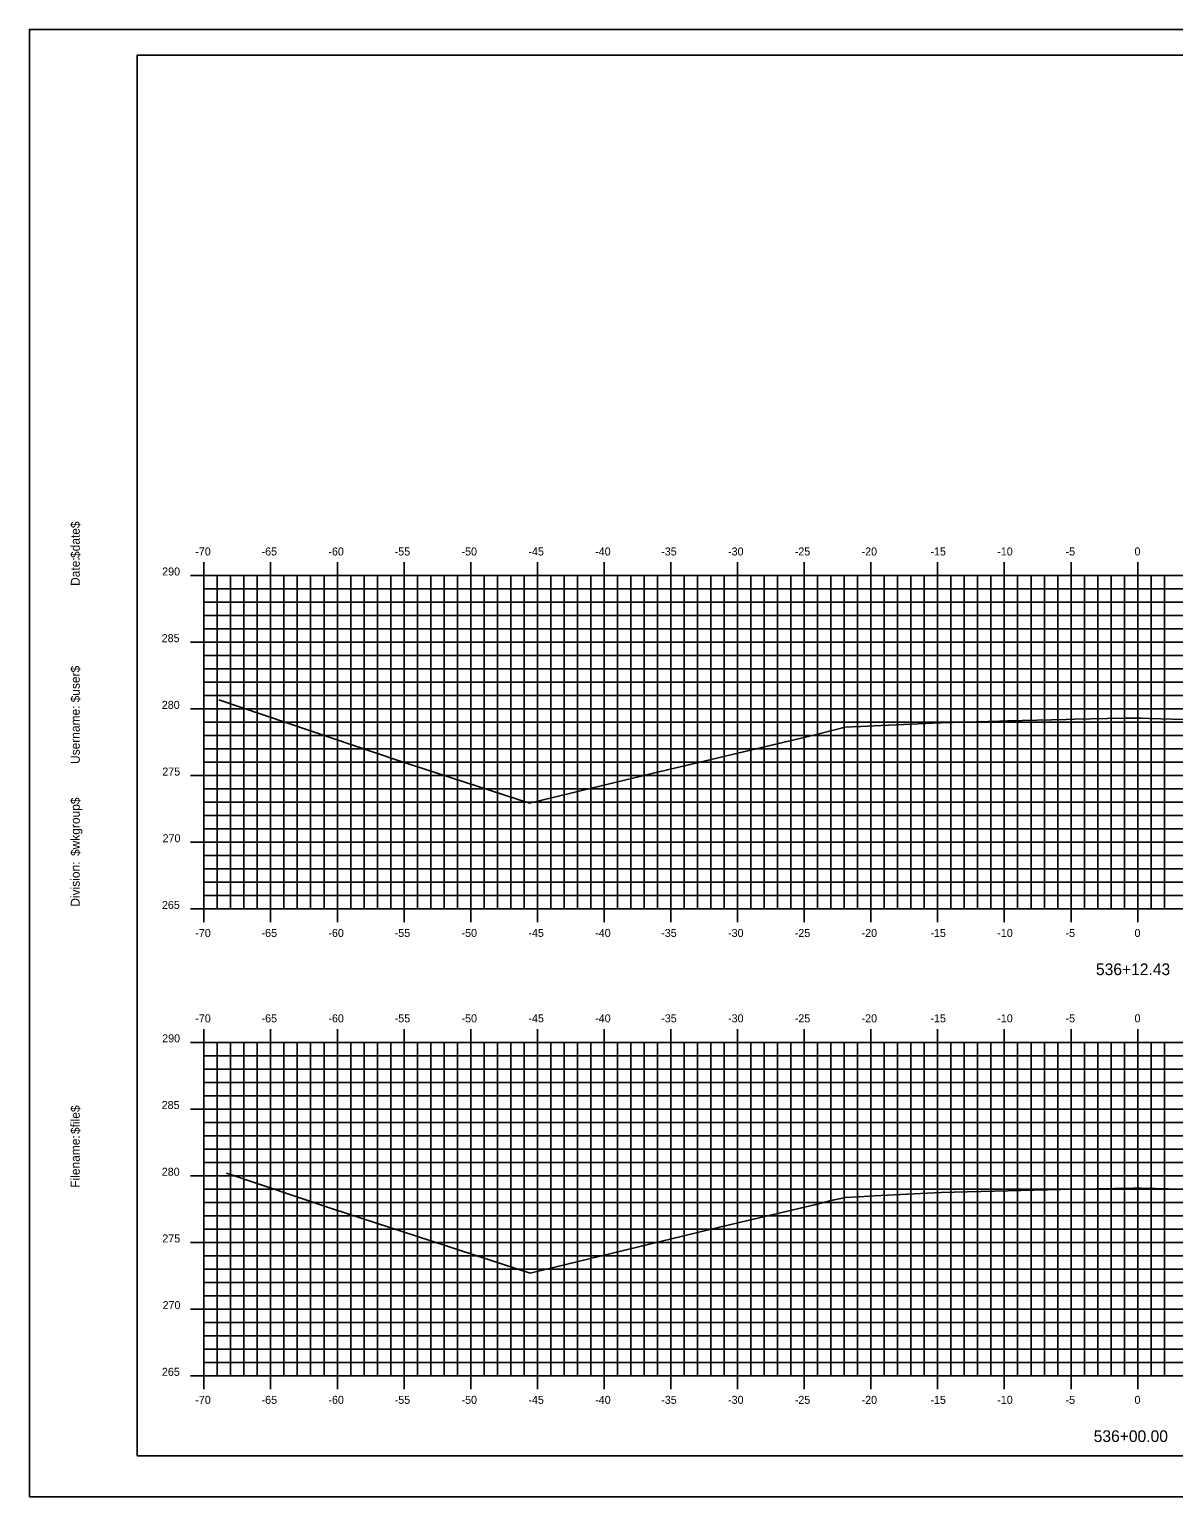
# Model space of a CAD drawing. Extents: x 1168600 to 1177589, y 610178 to 611246.
# Drawn here: x 1177417.8 to 1177503.6, y 610268.7 to 610378.7 of the extents above; entities that cross this region are included whole.
import ezdxf

# ---------------------------------------------------------------- set-up
doc = ezdxf.new("R2010")
doc.units = 0
for name, color, linetype in [('_Construction', 7, 'Continuous'), ('_Station Equation', 7, 'Continuous'), ('H_V ANNOTATION', 7, 'Continuous'), ('MAJOR', 7, 'Continuous'), ('MINOR', 7, 'Continuous')]:
    doc.layers.add(name, color=color, linetype=linetype)

msp = doc.modelspace()

# ---------------------------------------------------------------- linework, layer by layer
at = {"layer": '_Construction'}
for p, q in [((1177585.92, 610376.8), (1177425.92, 610376.8)), ((1177425.92, 610376.8), (1177425.92, 610271.8)), ((1177425.92, 610271.8), (1177585.92, 610271.8))]:
    msp.add_line(p, q, dxfattribs=at)
msp.add_lwpolyline([(1177417.83, 610268.74), (1177587.83, 610268.74), (1177587.83, 610378.74), (1177417.83, 610378.74)], close=True, dxfattribs=at)
at = {"layer": '_Station Equation'}
for points in [[(1177432.03, 610328.48), (1177445.64, 610323.89), (1177455.33, 610320.74), (1177464.61, 610322.99), (1177476.75, 610325.86), (1177478.89, 610326.41), (1177478.95, 610326.42), (1177480.16, 610326.48), (1177481.17, 610326.53), (1177485.56, 610326.73), (1177486.17, 610326.76), (1177490.55, 610326.89), (1177491.17, 610326.9), (1177495.55, 610327), (1177496.17, 610327.02), (1177499.9, 610327.1), (1177500.45, 610327.11), (1177501.11, 610327.11), (1177501.17, 610327.1), (1177501.79, 610327.09), (1177506.17, 610326.95)], [(1177432.62, 610292.99), (1177440.55, 610290.31), (1177455.37, 610285.5), (1177469.58, 610288.94), (1177476.7, 610290.63), (1177478.03, 610290.97), (1177478.78, 610291.13), (1177479, 610291.18), (1177480.01, 610291.23), (1177481.18, 610291.3), (1177483.13, 610291.4), (1177486.18, 610291.54), (1177488.13, 610291.59), (1177491.18, 610291.68), (1177493.13, 610291.72), (1177496.18, 610291.79), (1177497.79, 610291.82), (1177500.6, 610291.88), (1177500.94, 610291.87), (1177501.18, 610291.87), (1177504.24, 610291.8)]]:
    msp.add_lwpolyline(points, dxfattribs=at)
at = {"layer": 'MAJOR'}
for p, q in [((1177430.92, 610338.8), (1177430.92, 610337.8)), ((1177435.92, 610338.8), (1177435.92, 610337.8)), ((1177440.92, 610338.8), (1177440.92, 610337.8)), ((1177445.92, 610338.8), (1177445.92, 610337.8)), ((1177450.92, 610338.8), (1177450.92, 610337.8)), ((1177455.92, 610338.8), (1177455.92, 610337.8)), ((1177460.92, 610338.8), (1177460.92, 610337.8)), ((1177465.92, 610338.8), (1177465.92, 610337.8)), ((1177470.92, 610338.8), (1177470.92, 610337.8)), ((1177475.92, 610338.8), (1177475.92, 610337.8)), ((1177480.92, 610338.8), (1177480.92, 610337.8)), ((1177485.92, 610338.8), (1177485.92, 610337.8)), ((1177490.92, 610338.8), (1177490.92, 610337.8)), ((1177495.92, 610338.8), (1177495.92, 610337.8)), ((1177500.92, 610338.8), (1177500.92, 610337.8)), ((1177429.92, 610337.8), (1177430.92, 610337.8)), ((1177430.92, 610337.8), (1177570.92, 610337.8)), ((1177430.92, 610312.8), (1177430.92, 610337.8)), ((1177430.92, 610312.8), (1177430.92, 610337.8)), ((1177430.92, 610337.8), (1177570.92, 610337.8)), ((1177435.92, 610312.8), (1177435.92, 610337.8)), ((1177440.92, 610312.8), (1177440.92, 610337.8)), ((1177445.92, 610312.8), (1177445.92, 610337.8)), ((1177450.92, 610312.8), (1177450.92, 610337.8)), ((1177455.92, 610312.8), (1177455.92, 610337.8)), ((1177460.92, 610312.8), (1177460.92, 610337.8)), ((1177465.92, 610312.8), (1177465.92, 610337.8)), ((1177470.92, 610312.8), (1177470.92, 610337.8)), ((1177475.92, 610312.8), (1177475.92, 610337.8)), ((1177480.92, 610312.8), (1177480.92, 610337.8)), ((1177485.92, 610312.8), (1177485.92, 610337.8)), ((1177490.92, 610312.8), (1177490.92, 610337.8)), ((1177495.92, 610312.8), (1177495.92, 610337.8)), ((1177500.92, 610312.8), (1177500.92, 610337.8)), ((1177429.92, 610332.8), (1177430.92, 610332.8)), ((1177430.92, 610332.8), (1177570.92, 610332.8)), ((1177429.92, 610327.8), (1177430.92, 610327.8)), ((1177430.92, 610327.8), (1177570.92, 610327.8)), ((1177429.92, 610322.8), (1177430.92, 610322.8)), ((1177430.92, 610322.8), (1177570.92, 610322.8)), ((1177429.92, 610317.8), (1177430.92, 610317.8)), ((1177430.92, 610317.8), (1177570.92, 610317.8)), ((1177429.92, 610312.8), (1177430.92, 610312.8)), ((1177430.92, 610312.8), (1177570.92, 610312.8)), ((1177430.92, 610312.8), (1177570.92, 610312.8)), ((1177430.92, 610311.8), (1177430.92, 610312.8)), ((1177435.92, 610311.8), (1177435.92, 610312.8)), ((1177440.92, 610311.8), (1177440.92, 610312.8)), ((1177445.92, 610311.8), (1177445.92, 610312.8)), ((1177450.92, 610311.8), (1177450.92, 610312.8)), ((1177455.92, 610311.8), (1177455.92, 610312.8)), ((1177460.92, 610311.8), (1177460.92, 610312.8)), ((1177465.92, 610311.8), (1177465.92, 610312.8)), ((1177470.92, 610311.8), (1177470.92, 610312.8)), ((1177475.92, 610311.8), (1177475.92, 610312.8)), ((1177480.92, 610311.8), (1177480.92, 610312.8)), ((1177485.92, 610311.8), (1177485.92, 610312.8)), ((1177490.92, 610311.8), (1177490.92, 610312.8)), ((1177495.92, 610311.8), (1177495.92, 610312.8)), ((1177500.92, 610311.8), (1177500.92, 610312.8)), ((1177430.92, 610303.8), (1177430.92, 610302.8)), ((1177435.92, 610303.8), (1177435.92, 610302.8)), ((1177440.92, 610303.8), (1177440.92, 610302.8)), ((1177445.92, 610303.8), (1177445.92, 610302.8)), ((1177450.92, 610303.8), (1177450.92, 610302.8)), ((1177455.92, 610303.8), (1177455.92, 610302.8)), ((1177460.92, 610303.8), (1177460.92, 610302.8)), ((1177465.92, 610303.8), (1177465.92, 610302.8)), ((1177470.92, 610303.8), (1177470.92, 610302.8)), ((1177475.92, 610303.8), (1177475.92, 610302.8)), ((1177480.92, 610303.8), (1177480.92, 610302.8)), ((1177485.92, 610303.8), (1177485.92, 610302.8)), ((1177490.92, 610303.8), (1177490.92, 610302.8)), ((1177495.92, 610303.8), (1177495.92, 610302.8)), ((1177500.92, 610303.8), (1177500.92, 610302.8)), ((1177429.92, 610302.8), (1177430.92, 610302.8)), ((1177430.92, 610302.8), (1177570.92, 610302.8)), ((1177430.92, 610277.8), (1177430.92, 610302.8)), ((1177430.92, 610277.8), (1177430.92, 610302.8)), ((1177430.92, 610302.8), (1177570.92, 610302.8)), ((1177435.92, 610277.8), (1177435.92, 610302.8)), ((1177440.92, 610277.8), (1177440.92, 610302.8)), ((1177445.92, 610277.8), (1177445.92, 610302.8)), ((1177450.92, 610277.8), (1177450.92, 610302.8)), ((1177455.92, 610277.8), (1177455.92, 610302.8)), ((1177460.92, 610277.8), (1177460.92, 610302.8)), ((1177465.92, 610277.8), (1177465.92, 610302.8)), ((1177470.92, 610277.8), (1177470.92, 610302.8)), ((1177475.92, 610277.8), (1177475.92, 610302.8)), ((1177480.92, 610277.8), (1177480.92, 610302.8)), ((1177485.92, 610277.8), (1177485.92, 610302.8)), ((1177490.92, 610277.8), (1177490.92, 610302.8)), ((1177495.92, 610277.8), (1177495.92, 610302.8)), ((1177500.92, 610277.8), (1177500.92, 610302.8)), ((1177429.92, 610297.8), (1177430.92, 610297.8)), ((1177430.92, 610297.8), (1177570.92, 610297.8)), ((1177429.92, 610292.8), (1177430.92, 610292.8)), ((1177430.92, 610292.8), (1177570.92, 610292.8)), ((1177429.92, 610287.8), (1177430.92, 610287.8)), ((1177430.92, 610287.8), (1177570.92, 610287.8)), ((1177429.92, 610282.8), (1177430.92, 610282.8)), ((1177430.92, 610282.8), (1177570.92, 610282.8)), ((1177429.92, 610277.8), (1177430.92, 610277.8)), ((1177430.92, 610277.8), (1177570.92, 610277.8)), ((1177430.92, 610277.8), (1177570.92, 610277.8)), ((1177430.92, 610276.8), (1177430.92, 610277.8)), ((1177435.92, 610276.8), (1177435.92, 610277.8)), ((1177440.92, 610276.8), (1177440.92, 610277.8)), ((1177445.92, 610276.8), (1177445.92, 610277.8)), ((1177450.92, 610276.8), (1177450.92, 610277.8)), ((1177455.92, 610276.8), (1177455.92, 610277.8)), ((1177460.92, 610276.8), (1177460.92, 610277.8)), ((1177465.92, 610276.8), (1177465.92, 610277.8)), ((1177470.92, 610276.8), (1177470.92, 610277.8)), ((1177475.92, 610276.8), (1177475.92, 610277.8)), ((1177480.92, 610276.8), (1177480.92, 610277.8)), ((1177485.92, 610276.8), (1177485.92, 610277.8)), ((1177490.92, 610276.8), (1177490.92, 610277.8)), ((1177495.92, 610276.8), (1177495.92, 610277.8)), ((1177500.92, 610276.8), (1177500.92, 610277.8))]:
    msp.add_line(p, q, dxfattribs=at)
at = {"layer": 'MINOR'}
for p, q in [((1177431.92, 610312.8), (1177431.92, 610337.8)), ((1177432.92, 610312.8), (1177432.92, 610337.8)), ((1177433.92, 610312.8), (1177433.92, 610337.8)), ((1177434.92, 610312.8), (1177434.92, 610337.8)), ((1177436.92, 610312.8), (1177436.92, 610337.8)), ((1177437.92, 610312.8), (1177437.92, 610337.8)), ((1177438.92, 610312.8), (1177438.92, 610337.8)), ((1177439.92, 610312.8), (1177439.92, 610337.8)), ((1177441.92, 610312.8), (1177441.92, 610337.8)), ((1177442.92, 610312.8), (1177442.92, 610337.8)), ((1177443.92, 610312.8), (1177443.92, 610337.8)), ((1177444.92, 610312.8), (1177444.92, 610337.8)), ((1177446.92, 610312.8), (1177446.92, 610337.8)), ((1177447.92, 610312.8), (1177447.92, 610337.8)), ((1177448.92, 610312.8), (1177448.92, 610337.8)), ((1177449.92, 610312.8), (1177449.92, 610337.8)), ((1177451.92, 610312.8), (1177451.92, 610337.8)), ((1177452.92, 610312.8), (1177452.92, 610337.8)), ((1177453.92, 610312.8), (1177453.92, 610337.8)), ((1177454.92, 610312.8), (1177454.92, 610337.8)), ((1177456.92, 610312.8), (1177456.92, 610337.8)), ((1177457.92, 610312.8), (1177457.92, 610337.8)), ((1177458.92, 610312.8), (1177458.92, 610337.8)), ((1177459.92, 610312.8), (1177459.92, 610337.8)), ((1177461.92, 610312.8), (1177461.92, 610337.8)), ((1177462.92, 610312.8), (1177462.92, 610337.8)), ((1177463.92, 610312.8), (1177463.92, 610337.8)), ((1177464.92, 610312.8), (1177464.92, 610337.8)), ((1177466.92, 610312.8), (1177466.92, 610337.8)), ((1177467.92, 610312.8), (1177467.92, 610337.8)), ((1177468.92, 610312.8), (1177468.92, 610337.8)), ((1177469.92, 610312.8), (1177469.92, 610337.8)), ((1177471.92, 610312.8), (1177471.92, 610337.8)), ((1177472.92, 610312.8), (1177472.92, 610337.8)), ((1177473.92, 610312.8), (1177473.92, 610337.8)), ((1177474.92, 610312.8), (1177474.92, 610337.8)), ((1177476.92, 610312.8), (1177476.92, 610337.8)), ((1177477.92, 610312.8), (1177477.92, 610337.8)), ((1177478.92, 610312.8), (1177478.92, 610337.8)), ((1177479.92, 610312.8), (1177479.92, 610337.8)), ((1177481.92, 610312.8), (1177481.92, 610337.8)), ((1177482.92, 610312.8), (1177482.92, 610337.8)), ((1177483.92, 610312.8), (1177483.92, 610337.8)), ((1177484.92, 610312.8), (1177484.92, 610337.8)), ((1177486.92, 610312.8), (1177486.92, 610337.8)), ((1177487.92, 610312.8), (1177487.92, 610337.8)), ((1177488.92, 610312.8), (1177488.92, 610337.8)), ((1177489.92, 610312.8), (1177489.92, 610337.8)), ((1177491.92, 610312.8), (1177491.92, 610337.8)), ((1177492.92, 610312.8), (1177492.92, 610337.8)), ((1177493.92, 610312.8), (1177493.92, 610337.8)), ((1177494.92, 610312.8), (1177494.92, 610337.8)), ((1177496.92, 610312.8), (1177496.92, 610337.8)), ((1177497.92, 610312.8), (1177497.92, 610337.8)), ((1177498.92, 610312.8), (1177498.92, 610337.8)), ((1177499.92, 610312.8), (1177499.92, 610337.8)), ((1177501.92, 610312.8), (1177501.92, 610337.8)), ((1177502.92, 610312.8), (1177502.92, 610337.8)), ((1177430.92, 610336.8), (1177570.92, 610336.8)), ((1177430.92, 610336.8), (1177431.93, 610336.8)), ((1177430.92, 610335.8), (1177570.92, 610335.8)), ((1177430.92, 610335.8), (1177431.93, 610335.8)), ((1177430.92, 610334.8), (1177570.92, 610334.8)), ((1177430.92, 610334.8), (1177431.93, 610334.8)), ((1177430.92, 610333.8), (1177570.92, 610333.8)), ((1177430.92, 610333.8), (1177431.93, 610333.8)), ((1177430.92, 610331.8), (1177570.92, 610331.8)), ((1177430.92, 610331.8), (1177431.93, 610331.8)), ((1177430.92, 610330.8), (1177570.92, 610330.8)), ((1177430.92, 610330.8), (1177431.93, 610330.8)), ((1177430.92, 610329.8), (1177570.92, 610329.8)), ((1177430.92, 610329.8), (1177431.93, 610329.8)), ((1177430.92, 610328.8), (1177570.92, 610328.8)), ((1177430.92, 610328.8), (1177431.93, 610328.8)), ((1177430.92, 610326.8), (1177570.92, 610326.8)), ((1177430.92, 610326.8), (1177431.93, 610326.8)), ((1177430.92, 610325.8), (1177570.92, 610325.8)), ((1177430.92, 610325.8), (1177431.93, 610325.8)), ((1177430.92, 610324.8), (1177570.92, 610324.8)), ((1177430.92, 610324.8), (1177431.93, 610324.8)), ((1177430.92, 610323.8), (1177570.92, 610323.8)), ((1177430.92, 610323.8), (1177431.93, 610323.8)), ((1177430.92, 610321.8), (1177570.92, 610321.8)), ((1177430.92, 610321.8), (1177431.93, 610321.8)), ((1177430.92, 610320.8), (1177570.92, 610320.8)), ((1177430.92, 610320.8), (1177431.93, 610320.8)), ((1177430.92, 610319.8), (1177570.92, 610319.8)), ((1177430.92, 610319.8), (1177431.93, 610319.8)), ((1177430.92, 610318.8), (1177570.92, 610318.8)), ((1177430.92, 610318.8), (1177431.93, 610318.8)), ((1177430.92, 610316.8), (1177570.92, 610316.8)), ((1177430.92, 610316.8), (1177431.93, 610316.8)), ((1177430.92, 610315.8), (1177570.92, 610315.8)), ((1177430.92, 610315.8), (1177431.93, 610315.8)), ((1177430.92, 610314.8), (1177570.92, 610314.8)), ((1177430.92, 610314.8), (1177431.93, 610314.8)), ((1177430.92, 610313.8), (1177570.92, 610313.8)), ((1177430.92, 610313.8), (1177431.93, 610313.8)), ((1177431.92, 610277.8), (1177431.92, 610302.8)), ((1177432.92, 610277.8), (1177432.92, 610302.8)), ((1177433.92, 610277.8), (1177433.92, 610302.8)), ((1177434.92, 610277.8), (1177434.92, 610302.8)), ((1177436.92, 610277.8), (1177436.92, 610302.8)), ((1177437.92, 610277.8), (1177437.92, 610302.8)), ((1177438.92, 610277.8), (1177438.92, 610302.8)), ((1177439.92, 610277.8), (1177439.92, 610302.8)), ((1177441.92, 610277.8), (1177441.92, 610302.8)), ((1177442.92, 610277.8), (1177442.92, 610302.8)), ((1177443.92, 610277.8), (1177443.92, 610302.8)), ((1177444.92, 610277.8), (1177444.92, 610302.8)), ((1177446.92, 610277.8), (1177446.92, 610302.8)), ((1177447.92, 610277.8), (1177447.92, 610302.8)), ((1177448.92, 610277.8), (1177448.92, 610302.8)), ((1177449.92, 610277.8), (1177449.92, 610302.8)), ((1177451.92, 610277.8), (1177451.92, 610302.8)), ((1177452.92, 610277.8), (1177452.92, 610302.8)), ((1177453.92, 610277.8), (1177453.92, 610302.8)), ((1177454.92, 610277.8), (1177454.92, 610302.8)), ((1177456.92, 610277.8), (1177456.92, 610302.8)), ((1177457.92, 610277.8), (1177457.92, 610302.8)), ((1177458.92, 610277.8), (1177458.92, 610302.8)), ((1177459.92, 610277.8), (1177459.92, 610302.8)), ((1177461.92, 610277.8), (1177461.92, 610302.8)), ((1177462.92, 610277.8), (1177462.92, 610302.8)), ((1177463.92, 610277.8), (1177463.92, 610302.8)), ((1177464.92, 610277.8), (1177464.92, 610302.8)), ((1177466.92, 610277.8), (1177466.92, 610302.8)), ((1177467.92, 610277.8), (1177467.92, 610302.8)), ((1177468.92, 610277.8), (1177468.92, 610302.8)), ((1177469.92, 610277.8), (1177469.92, 610302.8)), ((1177471.92, 610277.8), (1177471.92, 610302.8)), ((1177472.92, 610277.8), (1177472.92, 610302.8)), ((1177473.92, 610277.8), (1177473.92, 610302.8)), ((1177474.92, 610277.8), (1177474.92, 610302.8)), ((1177476.92, 610277.8), (1177476.92, 610302.8)), ((1177477.92, 610277.8), (1177477.92, 610302.8)), ((1177478.92, 610277.8), (1177478.92, 610302.8)), ((1177479.92, 610277.8), (1177479.92, 610302.8)), ((1177481.92, 610277.8), (1177481.92, 610302.8)), ((1177482.92, 610277.8), (1177482.92, 610302.8)), ((1177483.92, 610277.8), (1177483.92, 610302.8)), ((1177484.92, 610277.8), (1177484.92, 610302.8)), ((1177486.92, 610277.8), (1177486.92, 610302.8)), ((1177487.92, 610277.8), (1177487.92, 610302.8)), ((1177488.92, 610277.8), (1177488.92, 610302.8)), ((1177489.92, 610277.8), (1177489.92, 610302.8)), ((1177491.92, 610277.8), (1177491.92, 610302.8)), ((1177492.92, 610277.8), (1177492.92, 610302.8)), ((1177493.92, 610277.8), (1177493.92, 610302.8)), ((1177494.92, 610277.8), (1177494.92, 610302.8)), ((1177496.92, 610277.8), (1177496.92, 610302.8)), ((1177497.92, 610277.8), (1177497.92, 610302.8)), ((1177498.92, 610277.8), (1177498.92, 610302.8)), ((1177499.92, 610277.8), (1177499.92, 610302.8)), ((1177501.92, 610277.8), (1177501.92, 610302.8)), ((1177502.92, 610277.8), (1177502.92, 610302.8)), ((1177430.92, 610301.8), (1177570.92, 610301.8)), ((1177430.92, 610301.8), (1177431.93, 610301.8)), ((1177430.92, 610300.8), (1177570.92, 610300.8)), ((1177430.92, 610300.8), (1177431.93, 610300.8)), ((1177430.92, 610299.8), (1177570.92, 610299.8)), ((1177430.92, 610299.8), (1177431.93, 610299.8)), ((1177430.92, 610298.8), (1177570.92, 610298.8)), ((1177430.92, 610298.8), (1177431.93, 610298.8)), ((1177430.92, 610296.8), (1177570.92, 610296.8)), ((1177430.92, 610296.8), (1177431.93, 610296.8)), ((1177430.92, 610295.8), (1177570.92, 610295.8)), ((1177430.92, 610295.8), (1177431.93, 610295.8)), ((1177430.92, 610294.8), (1177570.92, 610294.8)), ((1177430.92, 610294.8), (1177431.93, 610294.8)), ((1177430.92, 610293.8), (1177570.92, 610293.8)), ((1177430.92, 610293.8), (1177431.93, 610293.8)), ((1177430.92, 610291.8), (1177570.92, 610291.8)), ((1177430.92, 610291.8), (1177431.93, 610291.8)), ((1177430.92, 610290.8), (1177570.92, 610290.8)), ((1177430.92, 610290.8), (1177431.93, 610290.8)), ((1177430.92, 610289.8), (1177570.92, 610289.8)), ((1177430.92, 610289.8), (1177431.93, 610289.8)), ((1177430.92, 610288.8), (1177570.92, 610288.8)), ((1177430.92, 610288.8), (1177431.93, 610288.8)), ((1177430.92, 610286.8), (1177570.92, 610286.8)), ((1177430.92, 610286.8), (1177431.93, 610286.8)), ((1177430.92, 610285.8), (1177570.92, 610285.8)), ((1177430.92, 610285.8), (1177431.93, 610285.8)), ((1177430.92, 610284.8), (1177570.92, 610284.8)), ((1177430.92, 610284.8), (1177431.93, 610284.8)), ((1177430.92, 610283.8), (1177570.92, 610283.8)), ((1177430.92, 610283.8), (1177431.93, 610283.8)), ((1177430.92, 610281.8), (1177570.92, 610281.8)), ((1177430.92, 610281.8), (1177431.93, 610281.8)), ((1177430.92, 610280.8), (1177570.92, 610280.8)), ((1177430.92, 610280.8), (1177431.93, 610280.8)), ((1177430.92, 610279.8), (1177570.92, 610279.8)), ((1177430.92, 610279.8), (1177431.93, 610279.8)), ((1177430.92, 610278.8), (1177570.92, 610278.8)), ((1177430.92, 610278.8), (1177431.93, 610278.8))]:
    msp.add_line(p, q, dxfattribs=at)

# ---------------------------------------------------------------- texts
at = {"layer": '_Construction'}
for s, p in [('$date$', (1177421.61, 610339.11)), ('Date:', (1177421.61, 610337.02)), ('$user$', (1177421.61, 610328.29)), ('Username:', (1177421.61, 610323.67)), ('$wkgroup$', (1177421.61, 610316.77)), ('Division:', (1177421.61, 610312.97)), ('$file$', (1177421.61, 610295.93)), ('Filename:', (1177421.61, 610291.9))]:
    msp.add_text(s, height=0.67, rotation=90, dxfattribs=at).set_placement(p)
at = {"layer": 'H_V ANNOTATION'}
for s, height, p in [('-70', 0.6, (1177430.27, 610339.3)), ('-65', 0.6, (1177435.24, 610339.3)), ('-60', 0.6, (1177440.25, 610339.3)), ('-55', 0.6, (1177445.22, 610339.3)), ('-50', 0.6, (1177450.23, 610339.3)), ('-45', 0.6, (1177455.24, 610339.3)), ('-40', 0.6, (1177460.25, 610339.3)), ('-35', 0.6, (1177465.2, 610339.3)), ('-30', 0.6, (1177470.21, 610339.3)), ('-25', 0.6, (1177475.21, 610339.3)), ('-20', 0.6, (1177480.22, 610339.3)), ('-15', 0.6, (1177485.38, 610339.3)), ('-10', 0.6, (1177490.39, 610339.3)), ('-5', 0.6, (1177495.51, 610339.3)), ('0', 0.6, (1177500.68, 610339.3)), ('290', 0.6, (1177427.79, 610337.8)), ('285', 0.6, (1177427.75, 610332.8)), ('280', 0.6, (1177427.76, 610327.8)), ('275', 0.6, (1177427.8, 610322.8)), ('270', 0.6, (1177427.82, 610317.8)), ('265', 0.6, (1177427.77, 610312.8)), ('-70', 0.6, (1177430.27, 610310.7)), ('-65', 0.6, (1177435.24, 610310.7)), ('-60', 0.6, (1177440.25, 610310.7)), ('-55', 0.6, (1177445.22, 610310.7)), ('-50', 0.6, (1177450.23, 610310.7)), ('-45', 0.6, (1177455.24, 610310.7)), ('-40', 0.6, (1177460.25, 610310.7)), ('-35', 0.6, (1177465.2, 610310.7)), ('-30', 0.6, (1177470.21, 610310.7)), ('-25', 0.6, (1177475.21, 610310.7)), ('-20', 0.6, (1177480.22, 610310.7)), ('-15', 0.6, (1177485.38, 610310.7)), ('-10', 0.6, (1177490.39, 610310.7)), ('-5', 0.6, (1177495.51, 610310.7)), ('0', 0.6, (1177500.68, 610310.7)), ('536+12.43', 0.875, (1177497.79, 610307.84)), ('-70', 0.6, (1177430.27, 610304.3)), ('-65', 0.6, (1177435.24, 610304.3)), ('-60', 0.6, (1177440.25, 610304.3)), ('-55', 0.6, (1177445.22, 610304.3)), ('-50', 0.6, (1177450.23, 610304.3)), ('-45', 0.6, (1177455.24, 610304.3)), ('-40', 0.6, (1177460.25, 610304.3)), ('-35', 0.6, (1177465.2, 610304.3)), ('-30', 0.6, (1177470.21, 610304.3)), ('-25', 0.6, (1177475.21, 610304.3)), ('-20', 0.6, (1177480.22, 610304.3)), ('-15', 0.6, (1177485.38, 610304.3)), ('-10', 0.6, (1177490.39, 610304.3)), ('-5', 0.6, (1177495.51, 610304.3)), ('0', 0.6, (1177500.68, 610304.3)), ('290', 0.6, (1177427.79, 610302.8)), ('285', 0.6, (1177427.75, 610297.8)), ('280', 0.6, (1177427.76, 610292.8)), ('275', 0.6, (1177427.8, 610287.8)), ('270', 0.6, (1177427.82, 610282.8)), ('265', 0.6, (1177427.77, 610277.8)), ('-70', 0.6, (1177430.27, 610275.7)), ('-65', 0.6, (1177435.24, 610275.7)), ('-60', 0.6, (1177440.25, 610275.7)), ('-55', 0.6, (1177445.22, 610275.7)), ('-50', 0.6, (1177450.23, 610275.7)), ('-45', 0.6, (1177455.24, 610275.7)), ('-40', 0.6, (1177460.25, 610275.7)), ('-35', 0.6, (1177465.2, 610275.7)), ('-30', 0.6, (1177470.21, 610275.7)), ('-25', 0.6, (1177475.21, 610275.7)), ('-20', 0.6, (1177480.22, 610275.7)), ('-15', 0.6, (1177485.38, 610275.7)), ('-10', 0.6, (1177490.39, 610275.7)), ('-5', 0.6, (1177495.51, 610275.7)), ('0', 0.6, (1177500.68, 610275.7)), ('536+00.00', 0.875, (1177497.62, 610272.84))]:
    msp.add_text(s, height=height, dxfattribs=at).set_placement(p)

doc.saveas('drawing.dxf')
